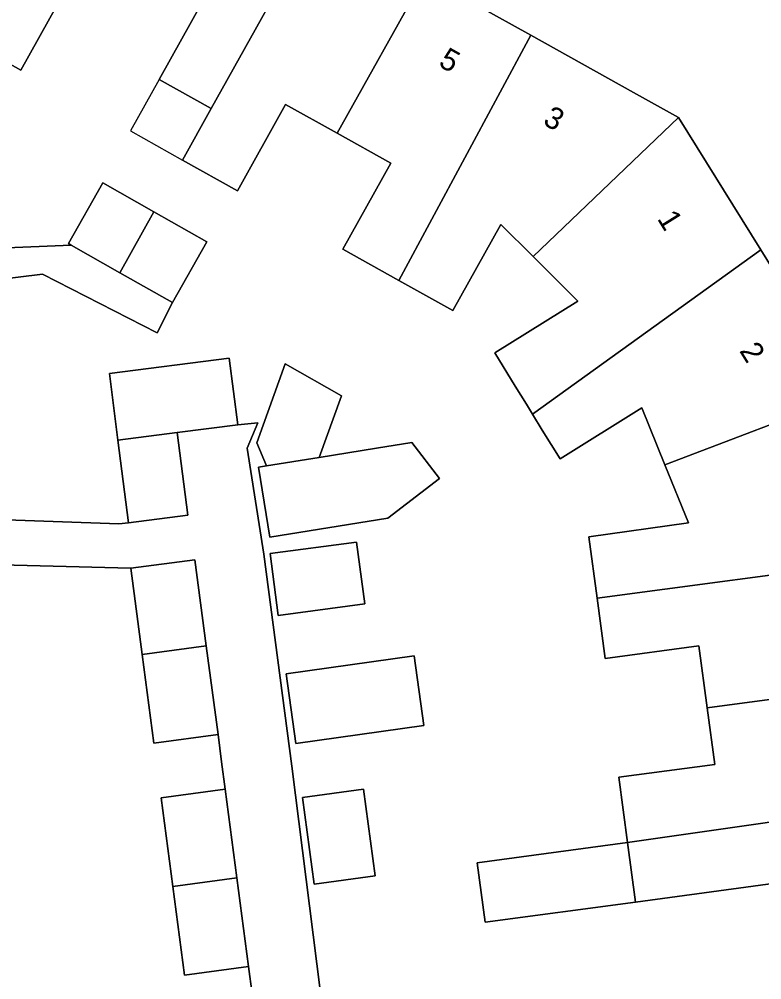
# Model space of a CAD drawing. Extents: x 163147 to 163550, y 380933 to 381639.
# Drawn here: x 163415.28 to 163449.17, y 381472.92 to 381516.74 of the extents above; entities that cross this region are included whole.
import ezdxf

# ---------------------------------------------------------------- set-up
doc = ezdxf.new("R2010")
doc.units = 0
for name, color, linetype in [('IMGEO_Erf', 7, 'Continuous'), ('IMGEO_Pand', 7, 'Continuous'), ('IMGEO_Pand_nummerreeks', 7, 'Continuous'), ('IMGEO_Pand_overbouw', 7, 'Continuous'), ('IMGEO_Voetpad_open', 7, 'Continuous')]:
    doc.layers.add(name, color=color, linetype=linetype)

msp = doc.modelspace()

# ---------------------------------------------------------------- linework, layer by layer
at = {"layer": 'IMGEO_Erf'}
for points in [[(163418.659, 381520.343), (163415.352, 381514.411), (163414.86, 381514.686), (163412.675, 381515.904), (163410.492, 381517.121)], [(163433.784, 381518.707), (163438.623, 381516.009), (163443.316, 381513.393), (163445.366, 381512.25), (163449.119, 381506.223), (163452.993, 381500), (163453.222, 381499.632), (163453.495, 381497.576), (163454.236, 381492.008), (163454.977, 381486.439), (163455.702, 381480.988), (163458.693, 381481.386), (163457.189, 381492.296), (163456.149, 381500), (163454.104, 381515.141), (163450.218, 381517.299)], [(163450.343, 381477.399), (163443.404, 381476.467), (163436.537, 381475.545), (163436.172, 381478.258), (163443.039, 381479.18), (163442.639, 381482.156), (163447.02, 381482.745), (163446.672, 381485.333), (163446.294, 381488.152), (163442.028, 381487.579), (163441.659, 381490.325), (163441.283, 381493.124), (163445.825, 381493.758), (163444.75, 381496.415), (163443.697, 381499.018), (163439.967, 381496.692), (163439.153, 381497.997), (163438.701, 381498.724), (163438.425, 381499.173), (163437.917, 381500), (163436.984, 381501.518), (163440.771, 381503.879), (163438.733, 381505.916), (163437.266, 381507.382), (163435.073, 381503.447), (163432.602, 381504.825), (163430.051, 381506.247), (163432.238, 381510.17), (163429.786, 381511.537), (163427.438, 381512.846), (163425.248, 381508.916), (163422.735, 381510.317), (163424.046, 381512.669), (163421.668, 381513.995), (163423.654, 381517.558)], [(163414.331, 381506.299), (163417.656, 381506.427), (163417.521, 381506.503), (163419.091, 381509.276), (163421.419, 381507.957), (163423.838, 381506.587), (163422.267, 381503.814), (163421.576, 381502.441), (163416.346, 381505.106), (163407.444, 381504.011)], [(163413.394, 381493.954), (163419.82, 381493.713), (163420.258, 381493.769), (163419.779, 381497.537), (163419.393, 381500.576), (163424.866, 381501.271), (163425.252, 381498.232), (163426.17, 381498.329), (163425.682, 381497.174), (163426.449, 381492.331), (163427.724, 381482.669), (163431.93, 381449.368)], [(163425.91, 381472.28), (163425.746, 381473.526), (163422.821, 381473.13), (163422.287, 381477.178), (163421.755, 381481.215), (163424.681, 381481.611), (163424.515, 381482.869), (163424.351, 381484.114), (163421.425, 381483.718), (163420.892, 381487.766), (163420.373, 381491.7), (163412.083, 381491.914), (163406.515, 381491.329), (163406.865, 381488.735), (163412.147, 381489.447), (163412.526, 381486.635), (163412.879, 381484.021), (163407.6, 381483.309), (163407.961, 381480.63), (163408.294, 381478.164), (163413.554, 381478.873), (163413.935, 381476.049), (163414.281, 381473.481), (163409.01, 381472.77)]]:
    msp.add_lwpolyline(points, dxfattribs=at)
for points in [[(163426.71, 381493.107), (163426.197, 381496.306), (163426.557, 381496.364), (163426.125, 381497.421), (163427.423, 381501.015), (163429.982, 381499.562), (163428.967, 381496.75), (163431.585, 381497.17), (163433.197, 381497.429), (163434.459, 381495.788), (163432.098, 381493.972)], [(163427.102, 381489.545), (163426.729, 381492.368), (163430.676, 381492.889), (163431.049, 381490.066)], [(163433.298, 381487.702), (163433.749, 381484.527), (163427.907, 381483.698), (163427.457, 381486.874)], [(163430.994, 381481.609), (163431.531, 381477.655), (163428.738, 381477.276), (163428.201, 381481.229)]]:
    msp.add_lwpolyline(points, close=True, dxfattribs=at)
at = {"layer": 'IMGEO_Pand'}
for points in [[(163418.679, 381527.058), (163412.675, 381515.904), (163414.86, 381514.686), (163415.352, 381514.411), (163418.659, 381520.343), (163421.229, 381518.91), (163425.443, 381526.737), (163420.55, 381529.464), (163419.083, 381526.833)], [(163428.924, 381521.416), (163430.362, 381523.995), (163425.443, 381526.737), (163421.229, 381518.91), (163423.654, 381517.558), (163421.668, 381513.995), (163424.046, 381512.669)], [(163433.784, 381518.707), (163429.18, 381521.273), (163428.924, 381521.416), (163424.046, 381512.669), (163422.735, 381510.317), (163425.248, 381508.916), (163427.438, 381512.846), (163429.786, 381511.537)], [(163438.623, 381516.009), (163433.784, 381518.707), (163429.786, 381511.537), (163432.238, 381510.17), (163430.051, 381506.247), (163432.602, 381504.825)], [(163438.623, 381516.009), (163432.602, 381504.825), (163435.073, 381503.447), (163437.266, 381507.382), (163438.733, 381505.916), (163445.366, 381512.25), (163443.316, 381513.393)], [(163449.119, 381506.223), (163445.366, 381512.25), (163438.733, 381505.916), (163440.771, 381503.879), (163436.984, 381501.518), (163437.917, 381500), (163438.425, 381499.173), (163438.701, 381498.724)], [(163421.419, 381507.957), (163419.091, 381509.276), (163417.521, 381506.503), (163417.656, 381506.427), (163419.867, 381505.174)], [(163421.419, 381507.957), (163419.867, 381505.174), (163422.267, 381503.814), (163423.838, 381506.587)], [(163453.222, 381499.632), (163452.993, 381500), (163449.119, 381506.223), (163438.701, 381498.724), (163439.153, 381497.997), (163439.967, 381496.692), (163443.697, 381499.018), (163444.75, 381496.415)], [(163424.866, 381501.271), (163419.393, 381500.576), (163419.779, 381497.537), (163422.488, 381497.881), (163425.252, 381498.232)], [(163426.557, 381496.364), (163428.967, 381496.75), (163429.982, 381499.562), (163427.423, 381501.015), (163426.125, 381497.421)], [(163441.659, 381490.325), (163454.236, 381492.008), (163453.495, 381497.576), (163453.222, 381499.632), (163444.75, 381496.415), (163445.825, 381493.758), (163441.283, 381493.124)], [(163422.488, 381497.881), (163419.779, 381497.537), (163420.258, 381493.769), (163422.967, 381494.113)], [(163431.585, 381497.17), (163428.967, 381496.75), (163426.557, 381496.364), (163426.197, 381496.306), (163426.71, 381493.107), (163432.098, 381493.972), (163434.459, 381495.788), (163433.197, 381497.429)], [(163426.729, 381492.368), (163427.102, 381489.545), (163431.049, 381490.066), (163430.676, 381492.889)], [(163420.892, 381487.766), (163423.817, 381488.161), (163423.3, 381492.085), (163420.373, 381491.7)], [(163441.659, 381490.325), (163442.028, 381487.579), (163446.294, 381488.152), (163446.672, 381485.333), (163454.977, 381486.439), (163454.236, 381492.008)], [(163423.817, 381488.161), (163420.892, 381487.766), (163421.425, 381483.718), (163424.351, 381484.114)], [(163427.457, 381486.874), (163427.907, 381483.698), (163433.749, 381484.527), (163433.298, 381487.702)], [(163443.039, 381479.18), (163455.702, 381480.988), (163454.977, 381486.439), (163446.672, 381485.333), (163447.02, 381482.745), (163442.639, 381482.156)], [(163424.681, 381481.611), (163421.755, 381481.215), (163422.287, 381477.178), (163425.213, 381477.573)], [(163428.201, 381481.229), (163428.738, 381477.276), (163431.531, 381477.655), (163430.994, 381481.609)], [(163458.709, 381481.266), (163458.693, 381481.386), (163455.702, 381480.988), (163443.039, 381479.18), (163443.404, 381476.467), (163450.343, 381477.399), (163450.727, 381474.536), (163458.917, 381475.626), (163459.45, 381475.697)], [(163443.039, 381479.18), (163436.172, 381478.258), (163436.537, 381475.545), (163443.404, 381476.467)], [(163425.213, 381477.573), (163422.287, 381477.178), (163422.821, 381473.13), (163425.746, 381473.526)]]:
    msp.add_lwpolyline(points, close=True, dxfattribs=at)
at = {"layer": 'IMGEO_Pand_overbouw'}
msp.add_lwpolyline([(163424.046, 381512.669), (163421.668, 381513.995), (163420.356, 381511.643), (163422.735, 381510.317)], close=True, dxfattribs=at)
at = {"layer": 'IMGEO_Voetpad_open'}
msp.add_lwpolyline([(163416.346, 381505.106), (163421.576, 381502.441), (163422.267, 381503.814), (163419.867, 381505.174), (163417.656, 381506.427), (163414.331, 381506.299), (163407.094, 381505.153), (163406.872, 381505.122), (163400.279, 381504.213), (163400.424, 381503.043), (163405.378, 381503.726), (163407.444, 381504.011)], close=True, dxfattribs=at)
for points in [[(163431.93, 381449.368), (163427.724, 381482.669), (163426.449, 381492.331), (163425.682, 381497.174), (163426.17, 381498.329), (163425.252, 381498.232), (163422.488, 381497.881), (163422.967, 381494.113), (163420.258, 381493.769), (163419.82, 381493.713), (163413.394, 381493.954)], [(163412.083, 381491.914), (163420.373, 381491.7), (163423.3, 381492.085), (163423.817, 381488.161), (163424.351, 381484.114), (163424.515, 381482.869), (163424.681, 381481.611), (163425.213, 381477.573), (163425.746, 381473.526), (163425.91, 381472.28)]]:
    msp.add_lwpolyline(points, dxfattribs=at)

# ---------------------------------------------------------------- texts
at = {"layer": 'IMGEO_Pand_nummerreeks'}
for s, rotation, p in [('5', 330.858, (163434.366, 381514.627)), ('3', 330.8636, (163439.133, 381511.97)), ('1', 301.9078, (163444.373, 381507.64)), ('2', 301.9021, (163448.125, 381501.614))]:
    msp.add_text(s, height=1, rotation=rotation, dxfattribs=at).set_placement(p)

doc.saveas('drawing.dxf')
